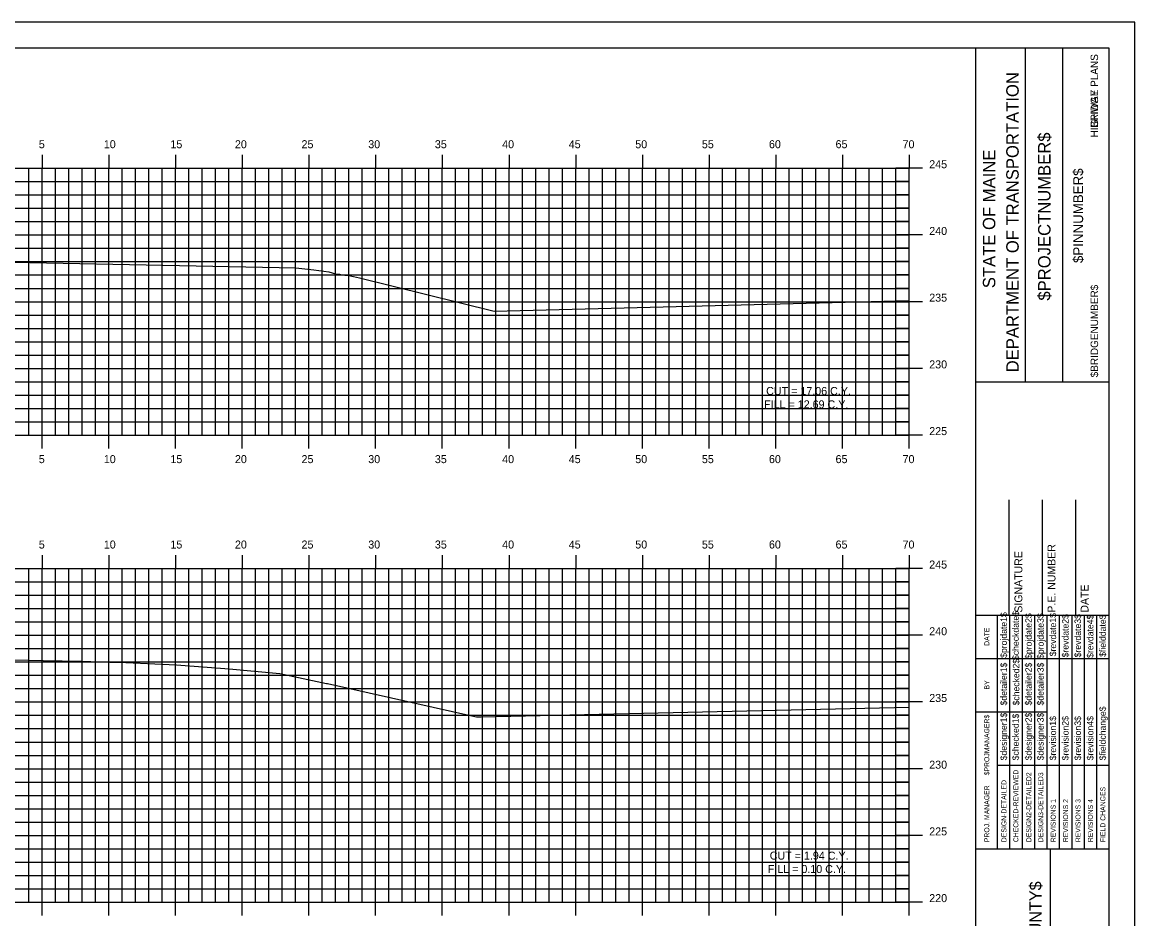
# Model space of a CAD drawing. Extents: x 1160718 to 1173142, y 616002 to 617630.
# Drawn here: x 1167083.1 to 1167166.5, y 616656.7 to 616723.9 of the extents above; entities that cross this region are included whole.
import ezdxf

# ---------------------------------------------------------------- set-up
doc = ezdxf.new("R2010")
doc.units = 0
for name, color, linetype in [('ANNOTATION', 7, 'Continuous'), ('BORDER', 7, 'Continuous'), ('BRIDGE_TITLE', 7, 'Continuous'), ('H_V ANNOTATION', 7, 'Continuous'), ('HIGHWAY_TITLE', 7, 'Continuous'), ('MAJOR', 7, 'Continuous'), ('MINOR', 7, 'Continuous'), ('PLOT BOUNDARY', 7, 'Continuous'), ('S_Roadway_Centerline', 7, 'Continuous')]:
    doc.layers.add(name, color=color, linetype=linetype)

msp = doc.modelspace()

# ---------------------------------------------------------------- linework, layer by layer
at = {"layer": 'BORDER'}
for p, q in [((1167164.559, 616721.928), (1167004.559, 616721.928)), ((1167154.559, 616616.931), (1167154.559, 616721.931)), ((1167158.288, 616696.925), (1167158.288, 616721.925)), ((1167161.083, 616696.925), (1167161.083, 616721.925)), ((1167164.559, 616616.931), (1167164.559, 616721.931)), ((1167154.56, 616696.923), (1167164.559, 616696.923)), ((1167157.059, 616679.431), (1167157.059, 616688.079)), ((1167159.559, 616679.431), (1167159.559, 616688.079)), ((1167162.059, 616679.431), (1167162.059, 616688.079)), ((1167154.559, 616679.431), (1167164.559, 616679.431)), ((1167154.559, 616661.931), (1167164.559, 616661.931)), ((1167160.15, 616626.931), (1167160.15, 616661.931))]:
    msp.add_line(p, q, dxfattribs=at)
for points in [[(1167156.174, 616676.181), (1167156.174, 616679.431)], [(1167157.107, 616661.934), (1167157.107, 616679.431)], [(1167158.038, 616679.431), (1167158.038, 616661.934)], [(1167158.97, 616661.934), (1167158.97, 616679.431)], [(1167159.902, 616661.934), (1167159.902, 616679.431)], [(1167160.833, 616661.934), (1167160.833, 616679.431)], [(1167161.765, 616661.934), (1167161.765, 616679.431)], [(1167162.697, 616661.934), (1167162.697, 616679.431)], [(1167163.628, 616661.934), (1167163.628, 616679.431)], [(1167156.175, 616661.934), (1167156.175, 616678.725)], [(1167154.559, 616676.181), (1167164.559, 616676.181)], [(1167154.559, 616672.181), (1167156.175, 616672.181)], [(1167156.174, 616672.181), (1167159.901, 616672.181)], [(1167156.174, 616668.181), (1167164.559, 616668.181)]]:
    msp.add_lwpolyline(points, dxfattribs=at)
at = {"layer": 'MAJOR'}
for p, q in [((1167084.559, 616713.93), (1167084.559, 616712.928)), ((1167089.559, 616713.93), (1167089.559, 616712.928)), ((1167094.559, 616713.93), (1167094.559, 616712.928)), ((1167099.559, 616713.93), (1167099.559, 616712.928)), ((1167104.559, 616713.93), (1167104.559, 616712.928)), ((1167109.559, 616713.93), (1167109.559, 616712.928)), ((1167114.559, 616713.93), (1167114.559, 616712.928)), ((1167119.559, 616713.93), (1167119.559, 616712.928)), ((1167124.559, 616713.93), (1167124.559, 616712.928)), ((1167129.559, 616713.93), (1167129.559, 616712.928)), ((1167134.559, 616713.93), (1167134.559, 616712.928)), ((1167139.559, 616713.93), (1167139.559, 616712.928)), ((1167144.559, 616713.93), (1167144.559, 616712.928)), ((1167149.559, 616713.93), (1167149.559, 616712.928)), ((1167009.559, 616712.928), (1167149.559, 616712.928)), ((1167009.559, 616712.928), (1167149.559, 616712.928)), ((1167084.559, 616692.928), (1167084.559, 616712.928)), ((1167089.559, 616692.928), (1167089.559, 616712.928)), ((1167094.559, 616692.928), (1167094.559, 616712.928)), ((1167099.559, 616692.928), (1167099.559, 616712.928)), ((1167104.559, 616692.928), (1167104.559, 616712.928)), ((1167109.559, 616692.928), (1167109.559, 616712.928)), ((1167114.559, 616692.928), (1167114.559, 616712.928)), ((1167119.559, 616692.928), (1167119.559, 616712.928)), ((1167124.559, 616692.928), (1167124.559, 616712.928)), ((1167129.559, 616692.928), (1167129.559, 616712.928)), ((1167134.559, 616692.928), (1167134.559, 616712.928)), ((1167139.559, 616692.928), (1167139.559, 616712.928)), ((1167144.559, 616692.928), (1167144.559, 616712.928)), ((1167150.561, 616712.928), (1167148.557, 616712.928)), ((1167149.559, 616692.928), (1167149.559, 616712.928)), ((1167149.559, 616692.928), (1167149.559, 616712.928)), ((1167009.559, 616707.928), (1167149.559, 616707.928)), ((1167150.561, 616707.928), (1167148.557, 616707.928)), ((1167009.559, 616702.928), (1167149.559, 616702.928)), ((1167150.561, 616702.928), (1167148.557, 616702.928)), ((1167009.559, 616697.928), (1167149.559, 616697.928)), ((1167150.561, 616697.928), (1167148.557, 616697.928)), ((1167009.559, 616692.928), (1167149.559, 616692.928)), ((1167009.559, 616692.928), (1167149.559, 616692.928)), ((1167084.559, 616691.926), (1167084.559, 616692.928)), ((1167089.559, 616691.926), (1167089.559, 616692.928)), ((1167094.559, 616691.926), (1167094.559, 616692.928)), ((1167099.559, 616691.926), (1167099.559, 616692.928)), ((1167104.559, 616691.926), (1167104.559, 616692.928)), ((1167109.559, 616691.926), (1167109.559, 616692.928)), ((1167114.559, 616691.926), (1167114.559, 616692.928)), ((1167119.559, 616691.926), (1167119.559, 616692.928)), ((1167124.559, 616691.926), (1167124.559, 616692.928)), ((1167129.559, 616691.926), (1167129.559, 616692.928)), ((1167134.559, 616691.926), (1167134.559, 616692.928)), ((1167139.559, 616691.926), (1167139.559, 616692.928)), ((1167144.559, 616691.926), (1167144.559, 616692.928)), ((1167150.561, 616692.928), (1167148.557, 616692.928)), ((1167149.559, 616691.926), (1167149.559, 616692.928)), ((1167084.559, 616683.93), (1167084.559, 616682.928)), ((1167089.559, 616683.93), (1167089.559, 616682.928)), ((1167094.559, 616683.93), (1167094.559, 616682.928)), ((1167099.559, 616683.93), (1167099.559, 616682.928)), ((1167104.559, 616683.93), (1167104.559, 616682.928)), ((1167109.559, 616683.93), (1167109.559, 616682.928)), ((1167114.559, 616683.93), (1167114.559, 616682.928)), ((1167119.559, 616683.93), (1167119.559, 616682.928)), ((1167124.559, 616683.93), (1167124.559, 616682.928)), ((1167129.559, 616683.93), (1167129.559, 616682.928)), ((1167134.559, 616683.93), (1167134.559, 616682.928)), ((1167139.559, 616683.93), (1167139.559, 616682.928)), ((1167144.559, 616683.93), (1167144.559, 616682.928)), ((1167149.559, 616683.93), (1167149.559, 616682.928)), ((1167009.559, 616682.928), (1167149.559, 616682.928)), ((1167009.559, 616682.928), (1167149.559, 616682.928)), ((1167084.559, 616657.928), (1167084.559, 616682.928)), ((1167089.559, 616657.928), (1167089.559, 616682.928)), ((1167094.559, 616657.928), (1167094.559, 616682.928)), ((1167099.559, 616657.928), (1167099.559, 616682.928)), ((1167104.559, 616657.928), (1167104.559, 616682.928)), ((1167109.559, 616657.928), (1167109.559, 616682.928)), ((1167114.559, 616657.928), (1167114.559, 616682.928)), ((1167119.559, 616657.928), (1167119.559, 616682.928)), ((1167124.559, 616657.928), (1167124.559, 616682.928)), ((1167129.559, 616657.928), (1167129.559, 616682.928)), ((1167134.559, 616657.928), (1167134.559, 616682.928)), ((1167139.559, 616657.928), (1167139.559, 616682.928)), ((1167144.559, 616657.928), (1167144.559, 616682.928)), ((1167150.561, 616682.928), (1167148.557, 616682.928)), ((1167149.559, 616657.928), (1167149.559, 616682.928)), ((1167149.559, 616657.928), (1167149.559, 616682.928)), ((1167009.559, 616677.928), (1167149.559, 616677.928)), ((1167150.561, 616677.928), (1167148.557, 616677.928)), ((1167009.559, 616672.928), (1167149.559, 616672.928)), ((1167150.561, 616672.928), (1167148.557, 616672.928)), ((1167009.559, 616667.928), (1167149.559, 616667.928)), ((1167150.561, 616667.928), (1167148.557, 616667.928)), ((1167009.559, 616662.928), (1167149.559, 616662.928)), ((1167150.561, 616662.928), (1167148.557, 616662.928)), ((1167009.559, 616657.928), (1167149.559, 616657.928)), ((1167009.559, 616657.928), (1167149.559, 616657.928)), ((1167084.559, 616656.926), (1167084.559, 616657.928)), ((1167089.559, 616656.926), (1167089.559, 616657.928)), ((1167094.559, 616656.926), (1167094.559, 616657.928)), ((1167099.559, 616656.926), (1167099.559, 616657.928)), ((1167104.559, 616656.926), (1167104.559, 616657.928)), ((1167109.559, 616656.926), (1167109.559, 616657.928)), ((1167114.559, 616656.926), (1167114.559, 616657.928)), ((1167119.559, 616656.926), (1167119.559, 616657.928)), ((1167124.559, 616656.926), (1167124.559, 616657.928)), ((1167129.559, 616656.926), (1167129.559, 616657.928)), ((1167134.559, 616656.926), (1167134.559, 616657.928)), ((1167139.559, 616656.926), (1167139.559, 616657.928)), ((1167144.559, 616656.926), (1167144.559, 616657.928)), ((1167150.561, 616657.928), (1167148.557, 616657.928)), ((1167149.559, 616656.926), (1167149.559, 616657.928))]:
    msp.add_line(p, q, dxfattribs=at)
at = {"layer": 'MINOR'}
for p, q in [((1167083.559, 616692.928), (1167083.559, 616712.928)), ((1167085.559, 616692.928), (1167085.559, 616712.928)), ((1167086.559, 616692.928), (1167086.559, 616712.928)), ((1167087.559, 616692.928), (1167087.559, 616712.928)), ((1167088.559, 616692.928), (1167088.559, 616712.928)), ((1167090.559, 616692.928), (1167090.559, 616712.928)), ((1167091.559, 616692.928), (1167091.559, 616712.928)), ((1167092.559, 616692.928), (1167092.559, 616712.928)), ((1167093.559, 616692.928), (1167093.559, 616712.928)), ((1167095.559, 616692.928), (1167095.559, 616712.928)), ((1167096.559, 616692.928), (1167096.559, 616712.928)), ((1167097.559, 616692.928), (1167097.559, 616712.928)), ((1167098.559, 616692.928), (1167098.559, 616712.928)), ((1167100.559, 616692.928), (1167100.559, 616712.928)), ((1167101.559, 616692.928), (1167101.559, 616712.928)), ((1167102.559, 616692.928), (1167102.559, 616712.928)), ((1167103.559, 616692.928), (1167103.559, 616712.928)), ((1167105.559, 616692.928), (1167105.559, 616712.928)), ((1167106.559, 616692.928), (1167106.559, 616712.928)), ((1167107.559, 616692.928), (1167107.559, 616712.928)), ((1167108.559, 616692.928), (1167108.559, 616712.928)), ((1167110.559, 616692.928), (1167110.559, 616712.928)), ((1167111.559, 616692.928), (1167111.559, 616712.928)), ((1167112.559, 616692.928), (1167112.559, 616712.928)), ((1167113.559, 616692.928), (1167113.559, 616712.928)), ((1167115.559, 616692.928), (1167115.559, 616712.928)), ((1167116.559, 616692.928), (1167116.559, 616712.928)), ((1167117.559, 616692.928), (1167117.559, 616712.928)), ((1167118.559, 616692.928), (1167118.559, 616712.928)), ((1167120.559, 616692.928), (1167120.559, 616712.928)), ((1167121.559, 616692.928), (1167121.559, 616712.928)), ((1167122.559, 616692.928), (1167122.559, 616712.928)), ((1167123.559, 616692.928), (1167123.559, 616712.928)), ((1167125.559, 616692.928), (1167125.559, 616712.928)), ((1167126.559, 616692.928), (1167126.559, 616712.928)), ((1167127.559, 616692.928), (1167127.559, 616712.928)), ((1167128.559, 616692.928), (1167128.559, 616712.928)), ((1167130.559, 616692.928), (1167130.559, 616712.928)), ((1167131.559, 616692.928), (1167131.559, 616712.928)), ((1167132.559, 616692.928), (1167132.559, 616712.928)), ((1167133.559, 616692.928), (1167133.559, 616712.928)), ((1167135.559, 616692.928), (1167135.559, 616712.928)), ((1167136.559, 616692.928), (1167136.559, 616712.928)), ((1167137.559, 616692.928), (1167137.559, 616712.928)), ((1167138.559, 616692.928), (1167138.559, 616712.928)), ((1167140.559, 616692.928), (1167140.559, 616712.928)), ((1167141.559, 616692.928), (1167141.559, 616712.928)), ((1167142.559, 616692.928), (1167142.559, 616712.928)), ((1167143.559, 616692.928), (1167143.559, 616712.928)), ((1167145.559, 616692.928), (1167145.559, 616712.928)), ((1167146.559, 616692.928), (1167146.559, 616712.928)), ((1167147.559, 616692.928), (1167147.559, 616712.928)), ((1167148.559, 616692.928), (1167148.559, 616712.928)), ((1167009.559, 616711.928), (1167149.559, 616711.928)), ((1167149.559, 616711.928), (1167148.557, 616711.928)), ((1167009.559, 616710.928), (1167149.559, 616710.928)), ((1167149.559, 616710.928), (1167148.557, 616710.928)), ((1167009.559, 616709.928), (1167149.559, 616709.928)), ((1167149.559, 616709.928), (1167148.557, 616709.928)), ((1167009.559, 616708.928), (1167149.559, 616708.928)), ((1167149.559, 616708.928), (1167148.557, 616708.928)), ((1167009.559, 616706.928), (1167149.559, 616706.928)), ((1167149.559, 616706.928), (1167148.557, 616706.928)), ((1167009.559, 616705.928), (1167149.559, 616705.928)), ((1167149.559, 616705.928), (1167148.557, 616705.928)), ((1167009.559, 616704.928), (1167149.559, 616704.928)), ((1167149.559, 616704.928), (1167148.557, 616704.928)), ((1167009.559, 616703.928), (1167149.559, 616703.928)), ((1167149.559, 616703.928), (1167148.557, 616703.928)), ((1167009.559, 616701.928), (1167149.559, 616701.928)), ((1167149.559, 616701.928), (1167148.557, 616701.928)), ((1167009.559, 616700.928), (1167149.559, 616700.928)), ((1167149.559, 616700.928), (1167148.557, 616700.928)), ((1167009.559, 616699.928), (1167149.559, 616699.928)), ((1167149.559, 616699.928), (1167148.557, 616699.928)), ((1167009.559, 616698.928), (1167149.559, 616698.928)), ((1167149.559, 616698.928), (1167148.557, 616698.928)), ((1167009.559, 616696.928), (1167149.559, 616696.928)), ((1167149.559, 616696.928), (1167148.557, 616696.928)), ((1167009.559, 616695.928), (1167149.559, 616695.928)), ((1167149.559, 616695.928), (1167148.557, 616695.928)), ((1167009.559, 616694.928), (1167149.559, 616694.928)), ((1167149.559, 616694.928), (1167148.557, 616694.928)), ((1167009.559, 616693.928), (1167149.559, 616693.928)), ((1167149.559, 616693.928), (1167148.557, 616693.928)), ((1167083.559, 616657.928), (1167083.559, 616682.928)), ((1167085.559, 616657.928), (1167085.559, 616682.928)), ((1167086.559, 616657.928), (1167086.559, 616682.928)), ((1167087.559, 616657.928), (1167087.559, 616682.928)), ((1167088.559, 616657.928), (1167088.559, 616682.928)), ((1167090.559, 616657.928), (1167090.559, 616682.928)), ((1167091.559, 616657.928), (1167091.559, 616682.928)), ((1167092.559, 616657.928), (1167092.559, 616682.928)), ((1167093.559, 616657.928), (1167093.559, 616682.928)), ((1167095.559, 616657.928), (1167095.559, 616682.928)), ((1167096.559, 616657.928), (1167096.559, 616682.928)), ((1167097.559, 616657.928), (1167097.559, 616682.928)), ((1167098.559, 616657.928), (1167098.559, 616682.928)), ((1167100.559, 616657.928), (1167100.559, 616682.928)), ((1167101.559, 616657.928), (1167101.559, 616682.928)), ((1167102.559, 616657.928), (1167102.559, 616682.928)), ((1167103.559, 616657.928), (1167103.559, 616682.928)), ((1167105.559, 616657.928), (1167105.559, 616682.928)), ((1167106.559, 616657.928), (1167106.559, 616682.928)), ((1167107.559, 616657.928), (1167107.559, 616682.928)), ((1167108.559, 616657.928), (1167108.559, 616682.928)), ((1167110.559, 616657.928), (1167110.559, 616682.928)), ((1167111.559, 616657.928), (1167111.559, 616682.928)), ((1167112.559, 616657.928), (1167112.559, 616682.928)), ((1167113.559, 616657.928), (1167113.559, 616682.928)), ((1167115.559, 616657.928), (1167115.559, 616682.928)), ((1167116.559, 616657.928), (1167116.559, 616682.928)), ((1167117.559, 616657.928), (1167117.559, 616682.928)), ((1167118.559, 616657.928), (1167118.559, 616682.928)), ((1167120.559, 616657.928), (1167120.559, 616682.928)), ((1167121.559, 616657.928), (1167121.559, 616682.928)), ((1167122.559, 616657.928), (1167122.559, 616682.928)), ((1167123.559, 616657.928), (1167123.559, 616682.928)), ((1167125.559, 616657.928), (1167125.559, 616682.928)), ((1167126.559, 616657.928), (1167126.559, 616682.928)), ((1167127.559, 616657.928), (1167127.559, 616682.928)), ((1167128.559, 616657.928), (1167128.559, 616682.928)), ((1167130.559, 616657.928), (1167130.559, 616682.928)), ((1167131.559, 616657.928), (1167131.559, 616682.928)), ((1167132.559, 616657.928), (1167132.559, 616682.928)), ((1167133.559, 616657.928), (1167133.559, 616682.928)), ((1167135.559, 616657.928), (1167135.559, 616682.928)), ((1167136.559, 616657.928), (1167136.559, 616682.928)), ((1167137.559, 616657.928), (1167137.559, 616682.928)), ((1167138.559, 616657.928), (1167138.559, 616682.928)), ((1167140.559, 616657.928), (1167140.559, 616682.928)), ((1167141.559, 616657.928), (1167141.559, 616682.928)), ((1167142.559, 616657.928), (1167142.559, 616682.928)), ((1167143.559, 616657.928), (1167143.559, 616682.928)), ((1167145.559, 616657.928), (1167145.559, 616682.928)), ((1167146.559, 616657.928), (1167146.559, 616682.928)), ((1167147.559, 616657.928), (1167147.559, 616682.928)), ((1167148.559, 616657.928), (1167148.559, 616682.928)), ((1167009.559, 616681.928), (1167149.559, 616681.928)), ((1167149.559, 616681.928), (1167148.557, 616681.928)), ((1167009.559, 616680.928), (1167149.559, 616680.928)), ((1167149.559, 616680.928), (1167148.557, 616680.928)), ((1167009.559, 616679.928), (1167149.559, 616679.928)), ((1167149.559, 616679.928), (1167148.557, 616679.928)), ((1167009.559, 616678.928), (1167149.559, 616678.928)), ((1167149.559, 616678.928), (1167148.557, 616678.928)), ((1167009.559, 616676.928), (1167149.559, 616676.928)), ((1167149.559, 616676.928), (1167148.557, 616676.928)), ((1167009.559, 616675.928), (1167149.559, 616675.928)), ((1167149.559, 616675.928), (1167148.557, 616675.928)), ((1167009.559, 616674.928), (1167149.559, 616674.928)), ((1167149.559, 616674.928), (1167148.557, 616674.928)), ((1167009.559, 616673.928), (1167149.559, 616673.928)), ((1167149.559, 616673.928), (1167148.557, 616673.928)), ((1167009.559, 616671.928), (1167149.559, 616671.928)), ((1167149.559, 616671.928), (1167148.557, 616671.928)), ((1167009.559, 616670.928), (1167149.559, 616670.928)), ((1167149.559, 616670.928), (1167148.557, 616670.928)), ((1167009.559, 616669.928), (1167149.559, 616669.928)), ((1167149.559, 616669.928), (1167148.557, 616669.928)), ((1167009.559, 616668.928), (1167149.559, 616668.928)), ((1167149.559, 616668.928), (1167148.557, 616668.928)), ((1167009.559, 616666.928), (1167149.559, 616666.928)), ((1167149.559, 616666.928), (1167148.557, 616666.928)), ((1167009.559, 616665.928), (1167149.559, 616665.928)), ((1167149.559, 616665.928), (1167148.557, 616665.928)), ((1167009.559, 616664.928), (1167149.559, 616664.928)), ((1167149.559, 616664.928), (1167148.557, 616664.928)), ((1167009.559, 616663.928), (1167149.559, 616663.928)), ((1167149.559, 616663.928), (1167148.557, 616663.928)), ((1167009.559, 616661.928), (1167149.559, 616661.928)), ((1167149.559, 616661.928), (1167148.557, 616661.928)), ((1167009.559, 616660.928), (1167149.559, 616660.928)), ((1167149.559, 616660.928), (1167148.557, 616660.928)), ((1167009.559, 616659.928), (1167149.559, 616659.928)), ((1167149.559, 616659.928), (1167148.557, 616659.928)), ((1167009.559, 616658.928), (1167149.559, 616658.928)), ((1167149.559, 616658.928), (1167148.557, 616658.928))]:
    msp.add_line(p, q, dxfattribs=at)
at = {"layer": 'PLOT BOUNDARY'}
msp.add_lwpolyline([(1166996.466, 616613.869), (1167166.466, 616613.869), (1167166.466, 616723.869), (1166996.466, 616723.869)], close=True, dxfattribs=at)
at = {"layer": 'S_Roadway_Centerline'}
for points in [[(1167073.845, 616706.07), (1167083.639, 616705.872), (1167103.587, 616705.47), (1167104.928, 616705.305), (1167106.044, 616705.167), (1167106.553, 616705.016), (1167106.844, 616704.99), (1167107.033, 616704.947), (1167107.166, 616704.931), (1167107.263, 616704.924), (1167107.339, 616704.909), (1167107.398, 616704.918), (1167107.554, 616704.889), (1167107.894, 616704.821), (1167108.34, 616704.721), (1167118.453, 616702.229), (1167146.697, 616702.94), (1167149.559, 616703.004)], [(1167082.497, 616676.084), (1167084.643, 616676.043), (1167087.482, 616675.975), (1167089.643, 616675.921), (1167090.305, 616675.903), (1167090.844, 616675.888), (1167093.007, 616675.796), (1167094.644, 616675.723), (1167098.575, 616675.421), (1167102.37, 616675.051), (1167105.879, 616674.32), (1167105.924, 616674.315), (1167105.937, 616674.314), (1167105.961, 616674.309), (1167116.992, 616671.841), (1167117.117, 616671.81), (1167117.465, 616671.819), (1167149.559, 616672.539)]]:
    msp.add_lwpolyline(points, dxfattribs=at)

# ---------------------------------------------------------------- texts
at = {"layer": 'ANNOTATION'}
for s, p in [('CUT = 17.06 C.Y.', (1167138.835, 616695.938)), ('FILL = 12.69 C.Y.', (1167138.684, 616694.937)), ('CUT = 1.94 C.Y.', (1167139.103, 616661.115)), ('FILL = 0.10 C.Y.', (1167138.957, 616660.113))]:
    msp.add_text(s, height=0.6, rotation=359.92408, dxfattribs=at).set_placement(p)
at = {"layer": 'BORDER'}
for s, height, p in [('DEPARTMENT OF TRANSPORTATION', 0.93176, (1167157.766, 616697.634)), ('$PROJECTNUMBER$', 0.93176, (1167160.151, 616703.008)), ('STATE OF MAINE', 0.93176, (1167156.014, 616703.94)), ('$PINNUMBER$', 0.74527, (1167162.596, 616705.825)), ('P.E. NUMBER', 0.59055, (1167160.52, 616679.624)), ('SIGNATURE', 0.5906, (1167158.04, 616679.624)), ('DATE', 0.5906, (1167163, 616679.624)), ('$projdate1$', 0.48455, (1167156.882, 616676.232)), ('$checkdate$', 0.48455, (1167157.776, 616676.074)), ('$projdate2$', 0.48455, (1167158.745, 616676.153)), ('$projdate3$', 0.48455, (1167159.64, 616676.153)), ('$revdate1$', 0.4845, (1167160.571, 616676.35)), ('$revdate2$', 0.4845, (1167161.503, 616676.271)), ('$revdate3$', 0.4845, (1167162.435, 616676.271)), ('$revdate4$', 0.4845, (1167163.367, 616676.232)), ('$fielddate$', 0.48455, (1167164.298, 616676.31)), ('DATE', 0.3714, (1167155.563, 616677.137)), ('$checked2$', 0.4845, (1167157.814, 616672.667)), ('$detailer1$', 0.48455, (1167156.882, 616672.667)), ('$detailer2$', 0.48455, (1167158.745, 616672.667)), ('$detailer3$', 0.48455, (1167159.64, 616672.667)), ('BY', 0.3714, (1167155.563, 616673.866)), ('$designer1$', 0.48455, (1167156.882, 616668.555)), ('$checked1$', 0.4845, (1167157.776, 616668.555)), ('$designer2$', 0.48455, (1167158.745, 616668.555)), ('$designer3$', 0.48455, (1167159.64, 616668.555)), ('$revision1$', 0.48455, (1167160.571, 616668.555)), ('$revision2$', 0.48455, (1167161.503, 616668.555)), ('$revision3$', 0.48455, (1167162.435, 616668.555)), ('$revision4$', 0.48455, (1167163.367, 616668.555)), ('$fieldchange$', 0.48455, (1167164.298, 616668.555)), ('$PROJMANAGER$', 0.37275, (1167155.563, 616667.426)), ('DESIGN-DETAILED', 0.37275, (1167156.846, 616662.419)), ('CHECKED-REVIEWED', 0.37275, (1167157.74, 616662.419)), ('DESIGN2-DETAILED2', 0.37275, (1167158.709, 616662.419)), ('DESIGN3-DETAILED3', 0.37275, (1167159.603, 616662.419)), ('PROJ. MANAGER', 0.37275, (1167155.563, 616662.419)), ('FIELD CHANGES', 0.37275, (1167164.262, 616662.419)), ('REVISIONS 1', 0.37275, (1167160.535, 616662.419)), ('REVISIONS 2', 0.37275, (1167161.467, 616662.419)), ('REVISIONS 3', 0.37275, (1167162.398, 616662.419)), ('REVISIONS 4', 0.37275, (1167163.33, 616662.419))]:
    msp.add_text(s, height=height, rotation=90, dxfattribs=at).set_placement(p)
at = {"layer": 'BRIDGE_TITLE'}
for s, height, p in [('BRIDGE PLANS', 0.55901, (1167163.717, 616715.953)), ('$BRIDGENUMBER$', 0.55901, (1167163.717, 616697.259)), ('$COUNTY$', 0.9072, (1167159.479, 616653.011))]:
    msp.add_text(s, height=height, rotation=90, dxfattribs=at).set_placement(p)
at = {"layer": 'H_V ANNOTATION'}
for s, p in [('5', (1167084.31, 616714.428)), ('10', (1167089.184, 616714.428)), ('15', (1167094.176, 616714.428)), ('20', (1167099.013, 616714.428)), ('25', (1167104.005, 616714.428)), ('30', (1167109.008, 616714.428)), ('35', (1167114, 616714.428)), ('40', (1167119.045, 616714.428)), ('45', (1167124.037, 616714.428)), ('50', (1167129.024, 616714.428)), ('55', (1167134.016, 616714.428)), ('60', (1167139.045, 616714.428)), ('65', (1167144.037, 616714.428)), ('70', (1167149.061, 616714.428)), ('245', (1167151.059, 616712.928)), ('240', (1167151.059, 616707.928)), ('235', (1167151.059, 616702.928)), ('230', (1167151.059, 616697.928)), ('225', (1167151.059, 616692.928)), ('5', (1167084.31, 616690.828)), ('10', (1167089.184, 616690.828)), ('15', (1167094.176, 616690.828)), ('20', (1167099.013, 616690.828)), ('25', (1167104.005, 616690.828)), ('30', (1167109.008, 616690.828)), ('35', (1167114, 616690.828)), ('40', (1167119.045, 616690.828)), ('45', (1167124.037, 616690.828)), ('50', (1167129.024, 616690.828)), ('55', (1167134.016, 616690.828)), ('60', (1167139.045, 616690.828)), ('65', (1167144.037, 616690.828)), ('70', (1167149.061, 616690.828)), ('5', (1167084.31, 616684.428)), ('10', (1167089.184, 616684.428)), ('15', (1167094.176, 616684.428)), ('20', (1167099.013, 616684.428)), ('25', (1167104.005, 616684.428)), ('30', (1167109.008, 616684.428)), ('35', (1167114, 616684.428)), ('40', (1167119.045, 616684.428)), ('45', (1167124.037, 616684.428)), ('50', (1167129.024, 616684.428)), ('55', (1167134.016, 616684.428)), ('60', (1167139.045, 616684.428)), ('65', (1167144.037, 616684.428)), ('70', (1167149.061, 616684.428)), ('245', (1167151.059, 616682.928)), ('240', (1167151.059, 616677.928)), ('235', (1167151.059, 616672.928)), ('230', (1167151.059, 616667.928)), ('225', (1167151.059, 616662.928)), ('220', (1167151.059, 616657.928))]:
    msp.add_text(s, height=0.6, dxfattribs=at).set_placement(p)
at = {"layer": 'HIGHWAY_TITLE'}
msp.add_text('HIGHWAY PLANS', height=0.55901, rotation=90, dxfattribs=at).set_placement((1167163.717, 616715.244))

doc.saveas('drawing.dxf')
